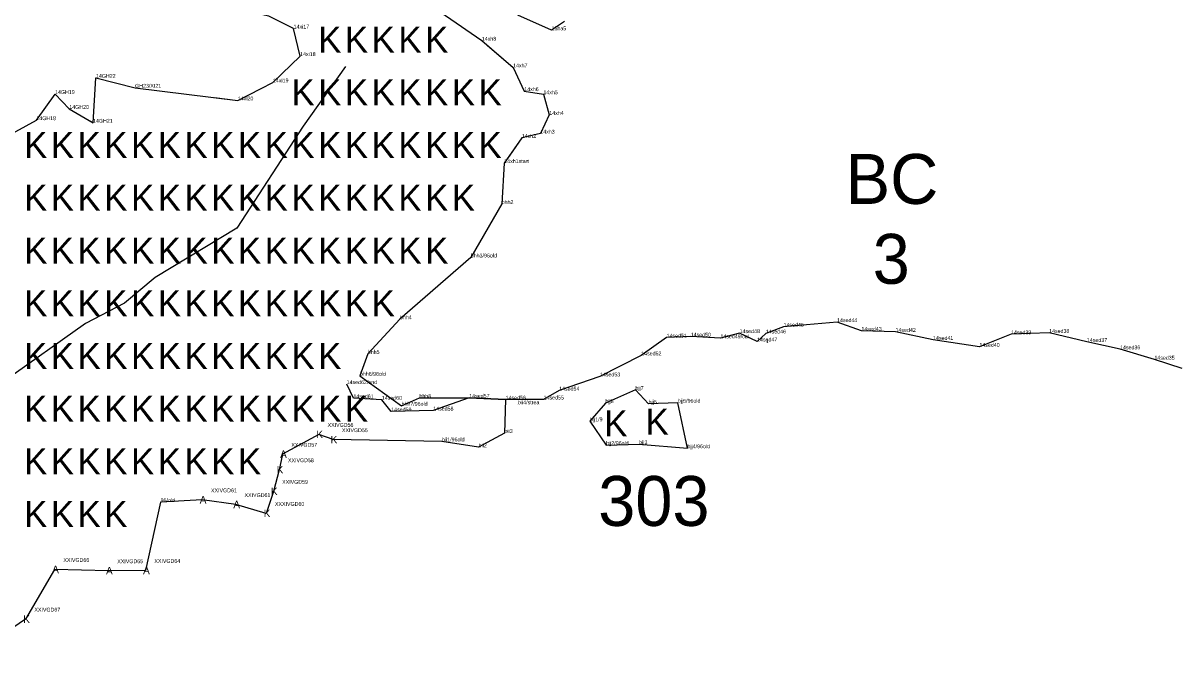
# Model space of a CAD drawing. Extents: x 2072529 to 2268812, y 436423 to 470008.
# Drawn here: x 2264077 to 2265589, y 442426 to 443255 of the extents above; entities that cross this region are included whole.
import ezdxf

# ---------------------------------------------------------------- set-up
doc = ezdxf.new("R2010")
doc.units = 0
for name, color, linetype in [('Old_Level_10', 7, 'Continuous'), ('Old_Level_20', 7, 'Continuous'), ('Old_Level_52', 7, 'Continuous'), ('Old_Level_55', 7, 'Continuous'), ('Old_Level_60', 7, 'Continuous'), ('Old_Level_62', 7, 'Continuous')]:
    doc.layers.add(name, color=color, linetype=linetype)

msp = doc.modelspace()

# ---------------------------------------------------------------- linework, layer by layer
at = {"layer": 'Old_Level_10'}
for points in [[(2264498.906, 443198.378), (2264443.258, 443120.416), (2264356.446, 442986.767), (2264249.6, 442922.17), (2264209.533, 442888.757), (2264158.337, 442862.027), (2264051.491, 442786.293), (2263986.939, 442728.378), (2263946.872, 442708.331)], [(2265593.989, 442803.108), (2265557.867, 442814.809), (2265512.841, 442828.334), (2265469.533, 442837.998), (2265420.019, 442849.82), (2265370.124, 442848.02), (2265328.72, 442831.585), (2265268.006, 442840.657), (2265218.951, 442851.096), (2265174.322, 442852.51), (2265142.351, 442863.906), (2265072.368, 442857.956), (2265049.069, 442849.061), (2265037.623, 442838.588), (2265014.841, 442849.519), (2264989.603, 442842.759), (2264950.754, 442844.985), (2264919.167, 442843.653), (2264885.968, 442820.378), (2264831.948, 442792.829), (2264778.411, 442774.217), (2264758.146, 442762.63), (2264708.399, 442762.506), (2264660.843, 442764.832), (2264613.674, 442748.198), (2264558.652, 442746.992), (2264546.296, 442762.266), (2264509.103, 442764.237), (2264500.326, 442782.839)]]:
    msp.add_lwpolyline(points, dxfattribs=at)
at = {"layer": 'Old_Level_20'}
for p, q in [((2264430.869, 443248.165), (2264430.869, 443248.165)), ((2264768.546, 443245.866), (2264768.546, 443245.866)), ((2264677.269, 443232.292), (2264677.269, 443232.292)), ((2264439.355, 443212.187), (2264439.355, 443212.187)), ((2264718.18, 443197.364), (2264718.18, 443197.364)), ((2264172.082, 443183.656), (2264172.082, 443183.656)), ((2264223.311, 443170.743), (2264223.311, 443170.743)), ((2264403.79, 443177.737), (2264403.79, 443177.737)), ((2264118.455, 443162.368), (2264118.455, 443162.368)), ((2264732.899, 443166.21), (2264732.899, 443166.21)), ((2264757.895, 443162.197), (2264757.895, 443162.197)), ((2264137.19, 443142.963), (2264137.19, 443142.963)), ((2264357.831, 443154.104), (2264357.831, 443154.104)), ((2264094.027, 443128.233), (2264094.027, 443128.233)), ((2264168.257, 443124.933), (2264168.257, 443124.933)), ((2264765.632, 443135.17), (2264765.632, 443135.17)), ((2264753.882, 443110.592), (2264753.882, 443110.592)), ((2264729.534, 443105.016), (2264729.534, 443105.016)), ((2264706.61, 443072.047), (2264706.61, 443072.047)), ((2264703.323, 443018.542), (2264703.323, 443018.542)), ((2264662.805, 442948.51), (2264662.805, 442948.51)), ((2264570.064, 442867.706), (2264570.064, 442867.706)), ((2265072.368, 442857.956), (2265072.368, 442857.956)), ((2265142.351, 442863.906), (2265142.351, 442863.906)), ((2265174.322, 442852.51), (2265174.322, 442852.51)), ((2264919.167, 442843.653), (2264919.167, 442843.653)), ((2264950.754, 442844.985), (2264950.754, 442844.985)), ((2264989.603, 442842.759), (2264989.603, 442842.759)), ((2265014.841, 442849.519), (2265014.841, 442849.519)), ((2265037.623, 442838.588), (2265037.623, 442838.588)), ((2265049.069, 442849.061), (2265049.069, 442849.061)), ((2265218.951, 442851.096), (2265218.951, 442851.096)), ((2265268.006, 442840.657), (2265268.006, 442840.657)), ((2265370.124, 442848.02), (2265370.124, 442848.02)), ((2265420.019, 442849.82), (2265420.019, 442849.82)), ((2265469.533, 442837.998), (2265469.533, 442837.998)), ((2264527.99, 442822.392), (2264527.99, 442822.392)), ((2265328.72, 442831.585), (2265328.72, 442831.585)), ((2265512.841, 442828.334), (2265512.841, 442828.334)), ((2264885.968, 442820.378), (2264885.968, 442820.378)), ((2265557.867, 442814.809), (2265557.867, 442814.809)), ((2264517.63, 442793.641), (2264517.63, 442793.641)), ((2264831.948, 442792.829), (2264831.948, 442792.829)), ((2264500.326, 442782.839), (2264500.326, 442782.839)), ((2264509.103, 442764.237), (2264509.103, 442764.237)), ((2264546.296, 442762.266), (2264546.296, 442762.266)), ((2264595.55, 442764.616), (2264595.55, 442764.616)), ((2264660.843, 442764.832), (2264660.843, 442764.832)), ((2264708.399, 442762.506), (2264708.399, 442762.506)), ((2264758.146, 442762.63), (2264758.146, 442762.63)), ((2264778.411, 442774.217), (2264778.411, 442774.217)), ((2264878.379, 442775.137), (2264878.379, 442775.137)), ((2264558.652, 442746.992), (2264558.652, 442746.992)), ((2264572.14, 442754.391), (2264572.14, 442754.391)), ((2264613.674, 442748.198), (2264613.674, 442748.198)), ((2264724.059, 442756.398), (2264724.059, 442756.398)), ((2264839.148, 442757.923), (2264839.148, 442757.923)), ((2264895.631, 442756.976), (2264895.631, 442756.976)), ((2264933.908, 442758.471), (2264933.908, 442758.471)), ((2264818.78, 442734.072), (2264818.78, 442734.072)), ((2264706.999, 442718.767), (2264706.999, 442718.767)), ((2264625.062, 442707.782), (2264625.062, 442707.782)), ((2264839.893, 442703.053), (2264839.893, 442703.053)), ((2264883.316, 442704.162), (2264883.316, 442704.162)), ((2264673.031, 442700.075), (2264673.031, 442700.075)), ((2264946.448, 442698.893), (2264946.448, 442698.893)), ((2264256.713, 442628.318), (2264256.713, 442628.318)), ((2264256.713, 442628.318), (2264256.713, 442628.318))]:
    msp.add_line(p, q, dxfattribs=at)
at = {"layer": 'Old_Level_52'}
for p, q in [((2264729.534, 443105.016), (2264713.83, 443082.431)), ((2264729.534, 443105.016), (2264713.83, 443082.431)), ((2264729.534, 443105.016), (2264729.534, 443105.016)), ((2264729.534, 443105.016), (2264729.534, 443105.016)), ((2264706.61, 443072.047), (2264703.323, 443018.542)), ((2264703.323, 443018.542), (2264703.323, 443018.542)), ((2264703.323, 443018.542), (2264703.323, 443018.542)), ((2264660.843, 442764.832), (2264660.843, 442764.832)), ((2264660.843, 442764.832), (2264708.399, 442762.506)), ((2264660.843, 442764.832), (2264660.843, 442764.832)), ((2264660.843, 442764.832), (2264708.399, 442762.506)), ((2264625.062, 442707.782), (2264482.603, 442710.083)), ((2264625.062, 442707.782), (2264625.062, 442707.782)), ((2264625.062, 442707.782), (2264625.062, 442707.782))]:
    msp.add_line(p, q, dxfattribs=at)
for points in [[(2264223.311, 443170.743), (2264357.831, 443154.104), (2264403.79, 443177.737), (2264439.355, 443212.187), (2264430.869, 443248.165), (2264398.349, 443264.375), (2264370.423, 443270.463), (2264357.868, 443292.261), (2264333.709, 443322.37), (2264312.337, 443343.398), (2264304.565, 443368.546), (2264308.041, 443398.296), (2264300.86, 443421.029), (2264327.73, 443389.133), (2264364.327, 443371.375), (2264390.731, 443345.821), (2264428.47, 443333.258), (2264464.163, 443339.251), (2264504.519, 443332.085), (2264544.297, 443311.819), (2264566.12, 443299.375), (2264576.72, 443291.893)], [(2264576.72, 443291.893), (2264629.57, 443265.14), (2264677.269, 443232.292), (2264718.18, 443197.364), (2264732.899, 443166.21), (2264757.895, 443162.197), (2264765.632, 443135.17), (2264753.882, 443110.592), (2264729.534, 443105.016), (2264706.61, 443072.047)], [(2264785.62, 443257.176), (2264768.546, 443245.866), (2264724.542, 443265.686)], [(2264684.771, 443225.887), (2264718.18, 443197.364), (2264732.899, 443166.21), (2264757.895, 443162.197), (2264765.632, 443135.17), (2264753.882, 443110.592), (2264729.534, 443105.016)], [(2264684.771, 443225.887), (2264718.18, 443197.364), (2264732.899, 443166.21), (2264757.895, 443162.197), (2264765.632, 443135.17), (2264753.882, 443110.592), (2264729.534, 443105.016)], [(2263685.647, 442855.806), (2263685.861, 442913.436), (2263681.007, 442959.68), (2263666.198, 442975.24), (2263717.572, 442990.36), (2263736.224, 443017.59), (2263772.076, 443011.891), (2263791.562, 442959.231), (2263814.961, 442950.748), (2263833.341, 442988.293), (2263882.256, 443012.921), (2263904.246, 443055.076), (2263915.308, 443091.903), (2263946.676, 443112.435), (2263991.159, 443094.557), (2264035.372, 443136.43), (2264053.545, 443106.16), (2264094.027, 443128.233), (2264118.455, 443162.368), (2264137.19, 443142.963), (2264168.257, 443124.933), (2264172.082, 443183.656), (2264223.311, 443170.743)], [(2264327.439, 443157.863), (2264357.831, 443154.104), (2264387.304, 443169.259)], [(2264327.439, 443157.863), (2264357.831, 443154.104), (2264387.304, 443169.259)], [(2264164.848, 443126.911), (2264168.257, 443124.933), (2264168.43, 443127.593)], [(2264164.848, 443126.911), (2264168.257, 443124.933), (2264168.43, 443127.593)], [(2264713.83, 443082.431), (2264706.61, 443072.047), (2264703.323, 443018.542)], [(2264713.83, 443082.431), (2264706.61, 443072.047), (2264703.323, 443018.542)], [(2264703.323, 443018.542), (2264662.805, 442948.51), (2264570.064, 442867.706), (2264527.99, 442822.392), (2264517.63, 442793.641), (2264572.14, 442754.391), (2264595.55, 442764.616), (2264660.843, 442764.832)], [(2264703.323, 443018.542), (2264662.805, 442948.51), (2264570.064, 442867.706), (2264527.99, 442822.392), (2264517.63, 442793.641), (2264572.14, 442754.391), (2264595.55, 442764.616), (2264660.843, 442764.832)], [(2264708.399, 442762.506), (2264706.999, 442718.767), (2264673.031, 442700.075), (2264625.062, 442707.782)], [(2264708.399, 442762.506), (2264706.999, 442718.767), (2264673.031, 442700.075), (2264625.062, 442707.782)], [(2264482.603, 442710.083), (2264463.869, 442716.973), (2264416.412, 442690.982), (2264411.986, 442670.739), (2264404.345, 442642.436), (2264394.933, 442613.584), (2264355.12, 442625.185), (2264311.189, 442631.376), (2264256.713, 442628.318), (2264237.029, 442538.935), (2264188.473, 442538.551), (2264117.968, 442540.244), (2264079.973, 442475.208), (2264007.538, 442425.746)]]:
    msp.add_lwpolyline(points, dxfattribs=at)
msp.add_lwpolyline([(2264818.78, 442734.072), (2264839.893, 442703.053), (2264883.316, 442704.162), (2264946.448, 442698.893), (2264933.908, 442758.471), (2264895.631, 442756.976), (2264878.379, 442775.137), (2264839.148, 442757.923)], close=True, dxfattribs=at)

# ---------------------------------------------------------------- texts
at = {"layer": 'Old_Level_20'}
for s, p in [('K', (2264460.615, 442712.051)), ('K', (2264479.349, 442705.161)), ('A', (2264413.158, 442686.06)), ('K', (2264408.732, 442665.817)), ('K', (2264401.091, 442637.514)), ('A', (2264307.935, 442626.454)), ('A', (2264351.866, 442620.263)), ('K', (2264391.679, 442608.662)), ('A', (2264114.714, 442535.322)), ('A', (2264185.219, 442533.629)), ('A', (2264233.775, 442534.013)), ('K', (2264076.719, 442470.286))]:
    msp.add_text(s, height=9.843, dxfattribs=at).set_placement(p)
at = {"layer": 'Old_Level_55'}
for p in [(2264462.992, 443216.632), (2264497.992, 443216.632), (2264532.992, 443216.632), (2264567.992, 443216.632), (2264602.992, 443216.632), (2264427.992, 443147.632), (2264462.992, 443147.632), (2264497.992, 443147.632), (2264532.992, 443147.632), (2264567.992, 443147.632), (2264602.992, 443147.632), (2264637.992, 443147.632), (2264672.992, 443147.632), (2264077.992, 443078.632), (2264112.992, 443078.632), (2264147.992, 443078.632), (2264182.992, 443078.632), (2264217.992, 443078.632), (2264252.992, 443078.632), (2264287.992, 443078.632), (2264322.992, 443078.632), (2264357.992, 443078.632), (2264392.992, 443078.632), (2264427.992, 443078.632), (2264462.992, 443078.632), (2264497.992, 443078.632), (2264532.992, 443078.632), (2264567.992, 443078.632), (2264602.992, 443078.632), (2264637.992, 443078.632), (2264672.992, 443078.632), (2264077.992, 443009.632), (2264112.992, 443009.632), (2264147.992, 443009.632), (2264182.992, 443009.632), (2264217.992, 443009.632), (2264252.992, 443009.632), (2264287.992, 443009.632), (2264322.992, 443009.632), (2264357.992, 443009.632), (2264392.992, 443009.632), (2264427.992, 443009.632), (2264462.992, 443009.632), (2264497.992, 443009.632), (2264532.992, 443009.632), (2264567.992, 443009.632), (2264602.992, 443009.632), (2264637.992, 443009.632), (2264077.992, 442940.632), (2264112.992, 442940.632), (2264147.992, 442940.632), (2264182.992, 442940.632), (2264217.992, 442940.632), (2264252.992, 442940.632), (2264287.992, 442940.632), (2264322.992, 442940.632), (2264357.992, 442940.632), (2264392.992, 442940.632), (2264427.992, 442940.632), (2264462.992, 442940.632), (2264497.992, 442940.632), (2264532.992, 442940.632), (2264567.992, 442940.632), (2264602.992, 442940.632), (2264077.992, 442871.632), (2264112.992, 442871.632), (2264147.992, 442871.632), (2264182.992, 442871.632), (2264217.992, 442871.632), (2264252.992, 442871.632), (2264287.992, 442871.632), (2264322.992, 442871.632), (2264357.992, 442871.632), (2264392.992, 442871.632), (2264427.992, 442871.632), (2264462.992, 442871.632), (2264497.992, 442871.632), (2264532.992, 442871.632), (2264077.992, 442802.632), (2264112.992, 442802.632), (2264147.992, 442802.632), (2264182.992, 442802.632), (2264217.992, 442802.632), (2264252.992, 442802.632), (2264287.992, 442802.632), (2264322.992, 442802.632), (2264357.992, 442802.632), (2264392.992, 442802.632), (2264427.992, 442802.632), (2264462.992, 442802.632), (2264077.992, 442733.632), (2264112.992, 442733.632), (2264147.992, 442733.632), (2264182.992, 442733.632), (2264217.992, 442733.632), (2264252.992, 442733.632), (2264287.992, 442733.632), (2264322.992, 442733.632), (2264357.992, 442733.632), (2264392.992, 442733.632), (2264427.992, 442733.632), (2264462.992, 442733.632), (2264497.992, 442733.632), (2264837.632, 442714.312), (2264891.675, 442716.499), (2264077.992, 442664.632), (2264112.992, 442664.632), (2264147.992, 442664.632), (2264182.992, 442664.632), (2264217.992, 442664.632), (2264252.992, 442664.632), (2264287.992, 442664.632), (2264322.992, 442664.632), (2264357.992, 442664.632), (2264077.992, 442595.632), (2264112.992, 442595.632), (2264147.992, 442595.632), (2264182.992, 442595.632)]:
    msp.add_text('K', height=34, dxfattribs=at).set_placement(p)
at = {"layer": 'Old_Level_60'}
for s, p in [('14xi17', (2264430.869, 443248.165)), ('15ha5', (2264768.546, 443245.866)), ('14xh8', (2264677.269, 443232.292)), ('14xi18', (2264439.355, 443212.187)), ('14xh7', (2264718.18, 443197.364)), ('14GH22', (2264172.082, 443183.656)), ('GH23/XI21', (2264223.311, 443170.743)), ('14xi19', (2264403.79, 443177.737)), ('14xh6', (2264732.899, 443166.21)), ('14GH19', (2264118.474, 443162.505)), ('14xi20', (2264357.831, 443154.104)), ('14xh5', (2264757.895, 443162.197)), ('14GH20', (2264137.19, 443142.963)), ('14xh4', (2264765.632, 443135.17)), ('14GH18', (2264094.027, 443128.233)), ('14GH21', (2264168.257, 443124.933)), ('14xh2', (2264729.534, 443105.016)), ('14xh3', (2264753.882, 443110.592)), ('14xh1start', (2264706.61, 443072.047)), ('bhh2', (2264703.323, 443018.542)), ('bhh3/96old', (2264662.805, 442948.51)), ('bhh4', (2264570.064, 442867.706)), ('14sed44', (2265142.351, 442863.906)), ('14sed48', (2265014.841, 442849.519)), ('14sed46', (2265049.069, 442849.061)), ('14sed45', (2265072.368, 442857.956)), ('14sed43', (2265174.322, 442852.51)), ('14sed42', (2265218.951, 442851.096)), ('14sed39', (2265370.124, 442848.02)), ('14sed38', (2265420.019, 442849.82)), ('14sed51', (2264919.167, 442843.653)), ('14sed50', (2264950.754, 442844.985)), ('14sed49/cul', (2264989.603, 442842.759)), ('14sed47', (2265037.623, 442838.588)), ('1', (2265049.069, 442836.561)), ('14sed41', (2265268.006, 442840.657)), ('14sed40', (2265328.72, 442831.585)), ('14sed37', (2265469.533, 442837.998)), ('bhh5', (2264527.99, 442822.392)), ('14sed52', (2264885.968, 442820.378)), ('14sed36', (2265512.841, 442828.334)), ('14sed35', (2265557.867, 442814.809)), ('bhh6/96old', (2264517.63, 442793.641)), ('14sed53', (2264831.948, 442792.829)), ('14sed62/end', (2264500.326, 442782.839)), ('14sed54', (2264778.411, 442774.217)), ('bjj7', (2264878.379, 442775.137)), ('14sed61', (2264509.103, 442764.237)), ('14sed60', (2264546.296, 442762.266)), ('bhh8', (2264595.55, 442764.616)), ('14sed57', (2264660.843, 442764.832)), ('14sed56', (2264708.399, 442762.506)), ('bii4/strea', (2264724.549, 442756.399)), ('14sed55', (2264758.146, 442762.63)), ('bjj8', (2264839.148, 442757.923)), ('bjj6', (2264895.631, 442756.976)), ('bjj5/96old', (2264933.908, 442758.471)), ('14sed59', (2264558.652, 442746.992)), ('bhh7/96old', (2264572.14, 442754.391)), ('14sed58', (2264613.674, 442748.198)), ('XXIVGD56 ', (2264475.379, 442726.815)), ('bjj1/9', (2264818.78, 442734.072)), ('XXIVGD55 ', (2264494.113, 442719.925)), ('bii3', (2264706.999, 442718.767)), ('XXIVGD57 ', (2264427.922, 442700.824)), ('bii1/96old', (2264625.062, 442707.782)), ('bii2', (2264673.031, 442700.075)), ('bjj2/96old', (2264839.893, 442703.053)), ('bjj3', (2264883.316, 442704.162)), ('bjj4/96old', (2264946.448, 442698.893)), ('XXIVGD58 ', (2264423.496, 442680.581)), ('XXIVGD59 ', (2264415.855, 442652.277)), ('XXIVGD61 ', (2264322.699, 442641.218)), ('XXIVGD61 ', (2264366.629, 442635.027)), ('96/old', (2264256.713, 442628.318)), ('96/old', (2264256.713, 442628.318)), ('XXXIVGD60 ', (2264406.442, 442623.426)), ('XXIVGD66 ', (2264129.478, 442550.086)), ('XXIVGD65 ', (2264199.983, 442548.393)), ('XXIVGD64 ', (2264248.539, 442548.777)), ('XXIVGD67 ', (2264091.482, 442485.05))]:
    msp.add_text(s, height=5, dxfattribs=at).set_placement(p)
at = {"layer": 'Old_Level_62'}
for s, p in [('BC', (2265153.548, 443018.623)), ('3', (2265189.025, 442914.079)), ('303', (2264829.635, 442597.161))]:
    msp.add_text(s, height=65.34, dxfattribs=at).set_placement(p)

doc.saveas('drawing.dxf')
